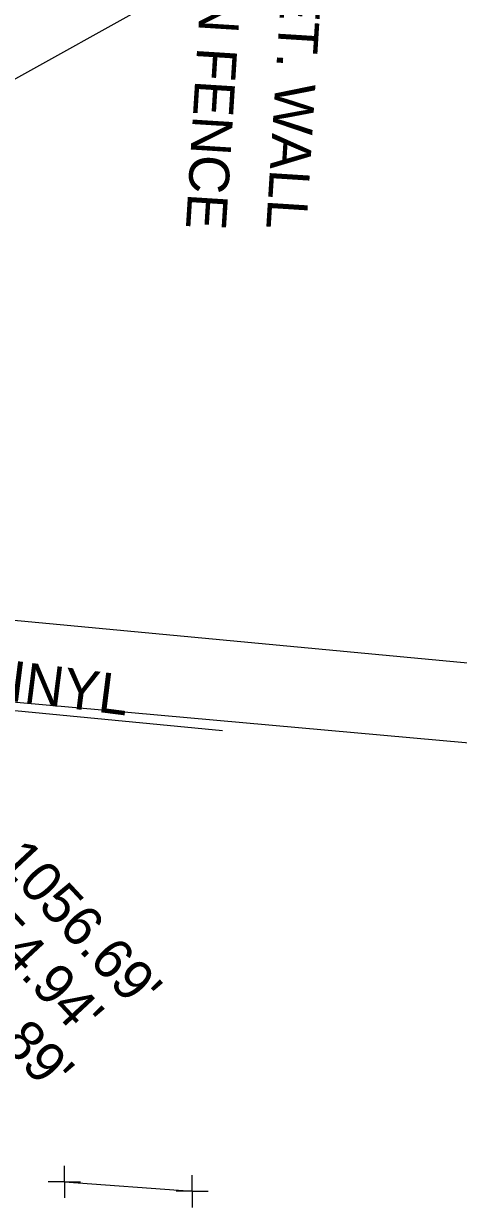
# Model space of a CAD drawing. Extents: x 0 to 1944463, y 0 to 420651.
# Drawn here: x 1943506.9 to 1943561.1, y 417327.5 to 417474.9 of the extents above; entities that cross this region are included whole.
import ezdxf

# ---------------------------------------------------------------- set-up
doc = ezdxf.new("R2010")
doc.units = 0
for name, color, linetype in [('SUR - DRG - Storm Sewer Text', 7, 'Continuous'), ('SUR - NON-TRAN - Features', 7, 'Continuous'), ('SUR - NON-TRAN - Features Text', 7, 'Continuous'), ('SUR - TR-CTRL - Pavement Marking', 7, 'Continuous'), ('SUR - TR-CTRL - Pavement Marking - Points - Locators', 7, 'Continuous'), ('SUR - VEG - Features', 7, 'Continuous')]:
    doc.layers.add(name, color=color, linetype=linetype)

msp = doc.modelspace()

# ---------------------------------------------------------------- linework, layer by layer
at = {"layer": 'SUR - NON-TRAN - Features'}
msp.add_line((1943419.51, 417397.61), (1943531.7, 417386.88), dxfattribs=at)
at = {"layer": 'SUR - NON-TRAN - Features Text'}
msp.add_line((1943525.43, 417478.88), (1943420.58, 417420.65), dxfattribs=at)
at = {"layer": 'SUR - TR-CTRL - Pavement Marking'}
msp.add_lwpolyline([(1943511.98, 417330.65), (1943527.92, 417329.48)], dxfattribs=at)
at = {"layer": 'SUR - TR-CTRL - Pavement Marking - Points - Locators'}
for p, q in [((1943511.98, 417330.65), (1943511.98, 417332.65)), ((1943511.98, 417330.65), (1943509.98, 417330.65)), ((1943511.98, 417330.65), (1943513.98, 417330.65)), ((1943511.98, 417330.65), (1943511.98, 417328.65)), ((1943527.92, 417329.48), (1943527.92, 417331.48)), ((1943527.92, 417329.48), (1943525.92, 417329.48)), ((1943527.92, 417329.48), (1943529.92, 417329.48)), ((1943527.92, 417329.48), (1943527.92, 417327.48))]:
    msp.add_line(p, q, dxfattribs=at)
at = {"layer": 'SUR - VEG - Features'}
for points in [[(1943419.05, 417398.41), (1943420.87, 417408.56), (1943707.57, 417381.63), (1943711.4, 417422.41)], [(1943724.24, 417419.36), (1943719.29, 417371.2), (1943419, 417398.17)]]:
    msp.add_lwpolyline(points, dxfattribs=at)

# ---------------------------------------------------------------- texts
at = {"layer": 'SUR - DRG - Storm Sewer Text'}
for s, p in [("TOP-1056.69'", (1943492.61, 417382.07)), ("INV-1054.94'", (1943487.12, 417376.95)), ("BOT-1054.89'", (1943481.64, 417371.84))]:
    msp.add_text(s, height=5, rotation=313, dxfattribs=at).set_placement(p)
at = {"layer": 'SUR - NON-TRAN - Features Text'}
for s, rotation, p in [('WITH IRON FENCE', 266.3912, (1943530.91, 417509.46)), ('CONC. RET. WALL', 266.3912, (1943540.84, 417507.99)), ('VINYL', 352.7268, (1943500.54, 417391.17))]:
    msp.add_text(s, height=5, rotation=rotation, dxfattribs=at).set_placement(p)

doc.saveas('drawing.dxf')
